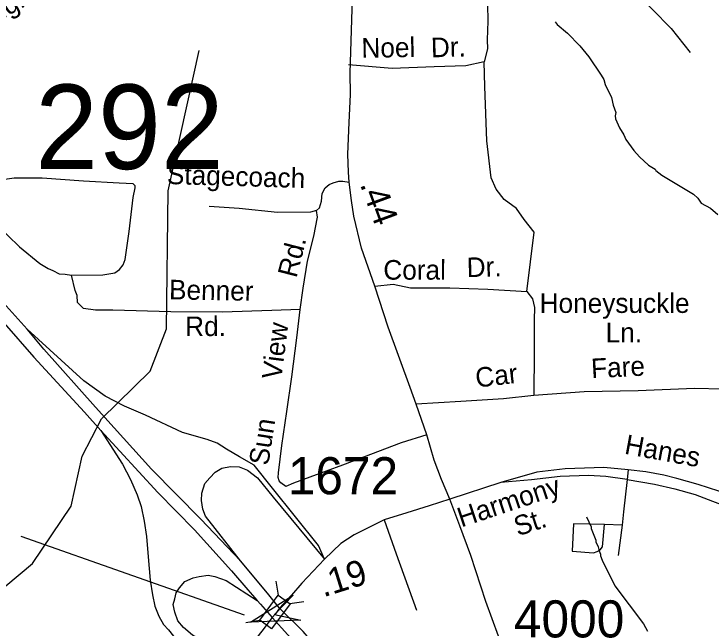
# Model space of a CAD drawing. Extents: x 1547597 to 1699558, y 810033 to 920809.
# Drawn here: x 1621044 to 1624425, y 889648 to 892627 of the extents above; entities that cross this region are included whole.
import ezdxf

# ---------------------------------------------------------------- set-up
doc = ezdxf.new("R2010")
doc.units = 0
for name, color, linetype in [('Exist Hydrographic Creek Single Shore', 7, 'Continuous'), ('Exist Hydrographic Misc Water Feature', 7, 'Continuous'), ('Exist Road Non-System Type 51', 7, 'Continuous'), ('Exist Road Non-System Type 51 Label', 7, 'Continuous'), ('Exist Road Primary US Divided Attributed', 7, 'Continuous'), ('Exist Road Primary US Ramp 1 Lane  Attributed', 7, 'Continuous'), ('Exist Road Secondary Mileage Hundredths English Label', 7, 'Continuous'), ('Exist Road Secondary Structure Standard Bridge Attributed CELL', 7, 'Continuous'), ('Exist Road Secondary Structure Standard Bridge CELL', 7, 'Continuous'), ('Exist Road Secondary Structure Standard Bridge Number Label', 7, 'Continuous'), ('Exist Road Secondary Type 51 Attributed', 7, 'Continuous'), ('Exist Road Secondary Type 51 Label', 7, 'Continuous'), ('Exist Road Secondary Type 51 Number Label', 7, 'Continuous')]:
    doc.layers.add(name, color=color, linetype=linetype)

msp = doc.modelspace()

# ---------------------------------------------------------------- linework, layer by layer
at = {"layer": 'Exist Hydrographic Creek Single Shore'}
msp.add_lwpolyline([(1618637.3, 888115.7), (1619084.8, 888210.7), (1619415.7, 888311), (1619854.8, 888451.1), (1619972.8, 888550.4), (1620311.8, 888963.7), (1620567.8, 889391.9), (1620863.8, 889737.2), (1621133.8, 889961.4), (1621320.8, 890240), (1621373.8, 890481.8), (1621468.8, 890663.7), (1621704.8, 890895.2), (1621782.8, 891100.5), (1621791.8, 891770.1), (1621942.8, 892449.8)], dxfattribs=at)
at = {"layer": 'Exist Hydrographic Misc Water Feature'}
for points in [[(1623669, 892590), (1623678.8, 892575.8), (1623728.1, 892535), (1623789, 892472), (1623832.2, 892419.3), (1623892.7, 892330.2), (1623904.4, 892310), (1623912, 892285.9), (1623943, 892221.4), (1623950.4, 892185.2), (1623963.8, 892149), (1623959.5, 892133.1), (1623961.3, 892119.1), (1623980.6, 892074.8), (1624002, 892040.4), (1624011.7, 892018.2), (1624050.8, 891965.6), (1624078.3, 891935.1), (1624121.6, 891894.4), (1624153.3, 891873.8), (1624157.2, 891867.8), (1624186.8, 891845.3), (1624339.3, 891752.7), (1624361, 891734.4), (1624376.6, 891710.1), (1624422.1, 891685.4), (1624457.7, 891654.7)], [(1623820.5, 890187.6), (1623843.6, 890139.2), (1623843.5, 890131.2), (1623866.6, 890074.8), (1623866.5, 890066.9), (1623878.1, 890042.7), (1623881.8, 890022.6), (1623889.5, 890006.5), (1623889.4, 889998.5), (1623897.1, 889978.3), (1623959, 889853.4), (1624098, 889669), (1624117.4, 889632.7)]]:
    msp.add_lwpolyline(points, dxfattribs=at)
at = {"layer": 'Exist Road Non-System Type 51'}
for p, q in [((1623532.1, 891281), (1623566.7, 891569.1)), ((1624023.6, 890415.9), (1624017.5, 890368.6)), ((1623406.1, 890354.3), (1623157.5, 890273.8)), ((1623757.6, 890154.3), (1623750.7, 890020.8)), ((1623908.2, 890150.4), (1623757.6, 890154.3)), ((1623994.3, 890148.2), (1623908.2, 890150)), ((1623994.3, 890148.2), (1623974.9, 890001.1))]:
    msp.add_line(p, q, dxfattribs=at)
for points in [[(1623386.5, 893404.6), (1623513.5, 893258.6), (1623843.7, 892936.8), (1623988.6, 892797.6), (1624140, 892650), (1624231.9, 892557), (1624324.6, 892441)], [(1623036, 893046.7), (1623098.7, 892982.5), (1623233.9, 892839.7), (1623319.2, 892726.6), (1623340.5, 892673.3), (1623341.9, 892591.8), (1623339.2, 892501.1), (1623340.5, 892458.3), (1623324.8, 892394.6)], [(1623324.8, 892394.6), (1623236.1, 892375.2), (1623082.2, 892370.9), (1622879, 892363.6), (1622667.2, 892381.3)], [(1623566.7, 891569.1), (1623518.5, 891630.3), (1623480.9, 891682.9), (1623420.8, 891728), (1623383.3, 891777.6), (1623357.7, 891831.8), (1623338.2, 892012.2), (1623327.8, 892275.8), (1623324.8, 892394.6)], [(1621323.2, 891360.3), (1621475, 891361.9), (1621532.3, 891371.2), (1621556.2, 891388.5), (1621573.4, 891409.8), (1621582.5, 891436.2), (1621602.1, 891571.9), (1621621.9, 891737.6), (1621632.4, 891783.6), (1621631, 891794.4), (1621622.6, 891803.6), (1621554.8, 891806.4), (1621380.9, 891816.3), (1621181.1, 891830.6), (1621045.2, 891830.1), (1620951.1, 891817.2)], [(1622510.8, 891674.2), (1622525.2, 891687.7), (1622535.7, 891718.6), (1622538.3, 891756.7), (1622552.7, 891784.7), (1622572.4, 891800.4), (1622591.6, 891807.4), (1622619.9, 891816.1), (1622639, 891816.1), (1622669.1, 891812.2)], [(1622510.8, 891674.2), (1622482.1, 891665.5), (1622321.4, 891664.5), (1622136, 891684.2), (1621991.2, 891693.5)], [(1622431.4, 891193.1), (1622446.1, 891296.6), (1622467.5, 891428), (1622498.6, 891549.5), (1622516.5, 891642), (1622510.8, 891674.2)], [(1620956.2, 891608.3), (1621070.8, 891498.2), (1621168.4, 891416.1), (1621210.2, 891392.8), (1621231.8, 891383.2), (1621262.8, 891366.1), (1621292.2, 891365), (1621323.2, 891360.3)], [(1622431.4, 891193.1), (1622295.2, 891188.2), (1622053.9, 891181.6), (1621804.8, 891182.1), (1621523, 891189.8), (1621439.4, 891189.8), (1621380.5, 891199.1), (1621352.6, 891227), (1621349.5, 891261.1), (1621340.3, 891285.9), (1621323.2, 891360.3)], [(1622794.2, 891307.6), (1622882.6, 891317.2), (1622966.5, 891298.6), (1623158.4, 891298.5), (1623342.8, 891293), (1623532.1, 891281)], [(1623532.1, 891281), (1623559.2, 891244.9), (1623569.2, 891203.7), (1623566.5, 891143.9), (1623566.5, 890987.8), (1623565.1, 890776.7)], [(1623045.8, 890585.5), (1622921.7, 890546.5), (1622636.8, 890438.1), (1622399.6, 890351.7), (1622362.3, 890334.9), (1622338.2, 890352.8), (1622330.4, 890362.2), (1622325.9, 890379.1), (1622326.8, 890402.1), (1622342.3, 890533.8), (1622368, 890699.6), (1622391.9, 890867.2), (1622416.1, 891056.9), (1622431.4, 891193.1)], [(1624829.1, 890811.1), (1624619.2, 890803.4), (1624344.1, 890809.9), (1624072.1, 890799), (1623810, 890794.5), (1623565.1, 890776.7)], [(1623565.1, 890776.7), (1623418, 890760.3), (1623211.5, 890747), (1622994, 890735.2)], [(1624023.6, 890415.9), (1623904.6, 890427.2), (1623716.8, 890420.5), (1623580.8, 890404), (1623406.1, 890354.3)], [(1625429.7, 889771.7), (1625352.9, 889816), (1625089.1, 889970.1), (1624901, 890079.4), (1624676, 890208.5), (1624577, 890261), (1624525.3, 890285.1), (1624462.1, 890311.8), (1624362.2, 890345.3), (1624259.8, 890374.6), (1624195.7, 890390.9), (1624108.8, 890405.6), (1624023.6, 890415.9)], [(1624017.5, 890368.6), (1623914.8, 890383.4), (1623830.8, 890388.6), (1623693.8, 890383.4), (1623553.4, 890368), (1623406.1, 890354.3)], [(1624017.5, 890368.6), (1624000.7, 890211.9), (1623994.3, 890148.2)], [(1624017.5, 890368.6), (1624150.9, 890346.2), (1624249.9, 890323.8), (1624348, 890296.3), (1624432.8, 890264.4), (1624505.1, 890236.9), (1624585.6, 890199), (1624677.7, 890149.1), (1624825.3, 890063), (1625033.2, 889942.5), (1625251.3, 889815.1), (1625406.7, 889725.6)], [(1622840, 890172.8), (1622898.2, 890008.3), (1622995.9, 889736)], [(1623750.7, 890020.8), (1623855.7, 890014), (1623872.1, 890020), (1623886.7, 890028.6), (1623898.8, 890043.2), (1623908.2, 890150)]]:
    msp.add_lwpolyline(points, dxfattribs=at)
at = {"layer": 'Exist Road Primary US Divided Attributed'}
for points in [[(1621108, 891099.1), (1620873.6, 891357.1), (1620660.2, 891573.8), (1620416.6, 891852.7), (1620193.2, 892096.7), (1620096.4, 892203), (1619925.2, 892381.7)], [(1619861.1, 892361.4), (1620047.9, 892160.8), (1620121.4, 892076.3), (1620382.3, 891798), (1620723.6, 891427.5), (1620855.2, 891270.7), (1620995.5, 891127.2), (1621140.8, 890963.1), (1621385.7, 890695.1), (1621465.4, 890607.5)], [(1622141.9, 889974.9), (1621949.4, 890176.2), (1621710.8, 890419.9), (1621439.2, 890719.5), (1621188.9, 891001.7), (1621108, 891099.1)], [(1621465.4, 890607.5), (1621741.9, 890305.7), (1621919.3, 890124.5), (1622099.1, 889925.8), (1622177.4, 889833.8), (1622223.5, 889781.6)], [(1622332.2, 889744.3), (1622273.1, 889818.2), (1622141.9, 889974.9)], [(1622223.5, 889781.6), (1622240.3, 889764.7), (1622295.6, 889700.2)], [(1622619.7, 889423.6), (1622546.9, 889513.5), (1622508.6, 889560.5), (1622446, 889631.7), (1622332.2, 889744.3)], [(1622295.6, 889700.2), (1622447.6, 889530.8), (1622545, 889407.9), (1622622.4, 889300.7), (1622713.2, 889166.2), (1622784.4, 889041.8), (1622853.2, 888910.3), (1622908, 888786), (1622952.6, 888674.9), (1623008.8, 888504.8), (1623061.3, 888325.1)]]:
    msp.add_lwpolyline(points, dxfattribs=at)
at = {"layer": 'Exist Road Primary US Ramp 1 Lane  Attributed'}
for points in [[(1622550, 889982.2), (1622520.3, 890049.5), (1622297.7, 890327.1), (1622209.2, 890438.6), (1622138.3, 890479.6), (1622075.4, 890516.7), (1622029.7, 890545.3), (1621981.1, 890562.5), (1621861.1, 890596.8), (1621681.3, 890681.6), (1621579.9, 890725.1), (1621485.6, 890773.7), (1621382.9, 890847.3), (1621108, 891099.1)], [(1621465.4, 890607.5), (1621569.7, 890443.5), (1621609.7, 890369.2), (1621641.1, 890294.9), (1621661.1, 890237.7), (1621675.4, 890166.2), (1621686.8, 890091.9), (1621695.4, 889994.7), (1621704, 889880.4), (1621715.4, 889808.9), (1621726.8, 889754.6), (1621746.8, 889706), (1621769.7, 889666), (1621792.6, 889640.2), (1621818.3, 889608.8), (1621861.1, 889577.3), (1622015.4, 889483), (1622089.9, 889425.2)], [(1622141.9, 889974.9), (1621972.9, 890191.3), (1621960.2, 890225.1), (1621953, 890268), (1621955.8, 890302.3), (1621970.2, 890349.3), (1621993, 890377.9), (1622019, 890405.4), (1622051.9, 890424.1), (1622093.6, 890432.9), (1622135.3, 890430.7), (1622177, 890414.2), (1622225.3, 890376.9), (1622301, 890283.5), (1622550, 889982.2)], [(1622128.3, 889479), (1621909.7, 889614.5), (1621866.8, 889651.7), (1621838.3, 889683.1), (1621824, 889726), (1621816.7, 889763.2), (1621824.4, 889790.8), (1621830.5, 889820), (1621847.4, 889843.1), (1621871.9, 889873.8), (1621913.5, 889892.2), (1621942.1, 889898), (1621986.5, 889904.9), (1622017.9, 889899.2), (1622073, 889878.4), (1622223.5, 889781.6)]]:
    msp.add_lwpolyline(points, dxfattribs=at)
at = {"layer": 'Exist Road Secondary Mileage Hundredths English Label'}
msp.add_line((1622161.2, 889711.5), (1621078.4, 890093.3), dxfattribs=at)
at = {"layer": 'Exist Road Secondary Structure Standard Bridge Attributed CELL'}
msp.add_lwpolyline([(1622435.4, 889686.7), (1622191.8, 889677.3), (1622398.1, 889807.3), (1622308.2, 889713.4)], close=True, dxfattribs=at)
at = {"layer": 'Exist Road Secondary Structure Standard Bridge CELL'}
for p, q in [((1622326.1, 889807.8), (1622315.6, 889875.9)), ((1622381.7, 889767), (1622449.9, 889777.5)), ((1622168.3, 889675.5), (1622236.5, 889686.1))]:
    msp.add_line(p, q, dxfattribs=at)
msp.add_lwpolyline([(1622236.5, 889686.1), (1622325.8, 889808), (1622382.8, 889766.2), (1622293.4, 889644.3)], close=True, dxfattribs=at)
at = {"layer": 'Exist Road Secondary Type 51 Attributed'}
for points in [[(1623157.5, 890273.8), (1623118.1, 890369.1), (1623082, 890463.1), (1623045.8, 890585.5), (1622994, 890735.2), (1622966.2, 890815.7), (1622859.2, 891107.9), (1622794.2, 891307.6), (1622729.8, 891491.8), (1622692.1, 891645.9), (1622680.4, 891722.9), (1622669.1, 891812.2), (1622666.7, 891860.5), (1622663.2, 891947.1), (1622670.2, 892100.4), (1622675.6, 892237.5), (1622674.5, 892342.4), (1622686.7, 892755.5)], [(1623157.5, 890273.8), (1623057.5, 890241.3), (1622949.6, 890207), (1622840, 890172.8), (1622694.1, 890100.4), (1622629, 890059.3), (1622550, 889982.2)], [(1623645.7, 888872.7), (1623578.7, 889086.2), (1623458.7, 889418.8), (1623394.7, 889609), (1623333.4, 889776.6), (1623259.6, 890000.8), (1623206, 890144), (1623157.5, 890273.8)], [(1622550, 889982.2), (1622439.9, 889866.1), (1622389.2, 889807.7), (1622332.2, 889744.3)], [(1622332.2, 889744.3), (1622312.2, 889716.9), (1622295.6, 889700.2)], [(1622295.6, 889700.2), (1622246.5, 889632.6), (1622197.4, 889572.7), (1622128.3, 889479)]]:
    msp.add_lwpolyline(points, dxfattribs=at)

# ---------------------------------------------------------------- texts
at = {"layer": 'Exist Road Non-System Type 51 Label'}
for s, rotation, p in [('Noel', 0.8499, (1622729.8, 892414.9)), ('Dr.', 1.5903, (1623067.4, 892416.7)), ('Stagecoach', 358.3148, (1621784.6, 891802.6)), ('Rd.', 75.5635, (1622413.5, 891343.3)), ('Coral', 359.9716, (1622835.4, 891338.6)), ('Dr.', 1.7649, (1623241.1, 891350.3)), ('Benner', 358.9229, (1621795.2, 891243.3)), ('Rd.', 0.1983, (1621874.2, 891064.5)), ('View', 82.7086, (1622340.1, 890850.8)), ('Fare', 2.9053, (1623845.5, 890860.2)), ('Car', 6.7008, (1623287.5, 890814.6)), ('Sun', 81.1614, (1622276.9, 890433.9)), ('Hanes', 349.6193, (1624001.3, 890494.7)), ('Harmony', 18.4143, (1623213.7, 890136.2)), ('St.', 18.4143, (1623487.9, 890093))]:
    msp.add_text(s, height=95, rotation=rotation, dxfattribs=at).set_placement(p)
for s, p in [('Honeysuckle', (1623593.7, 891177.2)), ('Ln.', (1623914, 891034.4))]:
    msp.add_text(s, height=95, dxfattribs=at).set_placement(p)
at = {"layer": 'Exist Road Secondary Mileage Hundredths English Label'}
for s, height, rotation, p in [('.44', 120, 290.175, (1622721.1, 891801.2)), ('.19', 125, 17.354, (1622544.6, 889797.3))]:
    msp.add_text(s, height=height, rotation=rotation, dxfattribs=at).set_placement(p)
at = {"layer": 'Exist Road Secondary Structure Standard Bridge Number Label'}
msp.add_text('292', height=410.1, dxfattribs=at).set_placement((1621146.5, 891875.1))
at = {"layer": 'Exist Road Secondary Type 51 Label'}
msp.add_text('Ziglar', height=95, rotation=29.5762, dxfattribs=at).set_placement((1620924.2, 892565.3))
at = {"layer": 'Exist Road Secondary Type 51 Number Label'}
for s, p in [('1672', (1622371.7, 890297.5)), ('4000', (1623468.9, 889602.8))]:
    msp.add_text(s, height=180, dxfattribs=at).set_placement(p)

doc.saveas('drawing.dxf')
